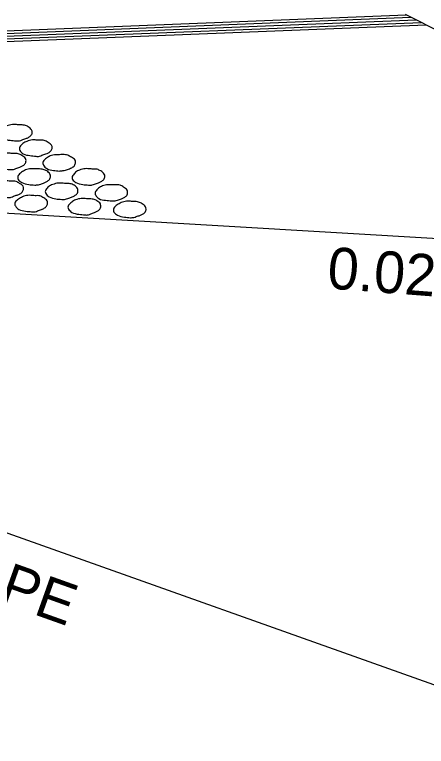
# Model space of a CAD drawing. Extents: x 634177 to 635904, y 289936 to 290970.
# Drawn here: x 635738.35 to 635744.28, y 290602.44 to 290612.98 of the extents above; entities that cross this region are included whole.
import ezdxf

# ---------------------------------------------------------------- set-up
doc = ezdxf.new("R2010")
doc.units = 0
doc.layers.add('R_Draft', color=7, linetype='Continuous')

msp = doc.modelspace()

# ---------------------------------------------------------------- linework, layer by layer
at = {"layer": 'R_Draft'}
for p, q in [((635679.883, 290610.417), (635743.993, 290612.978)), ((635756.401, 290606.774), (635743.982, 290612.982)), ((635679.64, 290610.297), (635744.208, 290612.871)), ((635679.723, 290610.336), (635744.137, 290612.908)), ((635679.808, 290610.381), (635744.062, 290612.944)), ((635679.556, 290610.253), (635744.281, 290612.835)), ((635735.846, 290610.262), (635751.226, 290609.361)), ((635729.503, 290608.624), (635746.886, 290602.438))]:
    msp.add_line(p, q, dxfattribs=at)
for points in [[(635738.37, 290611.164), (635738.283, 290611.172), (635738.186, 290611.199), (635738.139, 290611.246), (635738.13, 290611.275), (635738.156, 290611.324), (635738.179, 290611.349), (635738.238, 290611.378), (635738.316, 290611.398), (635738.359, 290611.398), (635738.421, 290611.393), (635738.491, 290611.389), (635738.545, 290611.365), (635738.593, 290611.32), (635738.603, 290611.289), (635738.587, 290611.243), (635738.549, 290611.213), (635738.511, 290611.197), (635738.455, 290611.176), (635738.421, 290611.165), (635738.37, 290611.164)], [(635738.655, 290610.941), (635738.57, 290610.952), (635738.474, 290610.975), (635738.426, 290611.026), (635738.418, 290611.051), (635738.444, 290611.103), (635738.468, 290611.125), (635738.524, 290611.156), (635738.604, 290611.176), (635738.643, 290611.176), (635738.706, 290611.172), (635738.775, 290611.168), (635738.83, 290611.141), (635738.882, 290611.099), (635738.89, 290611.065), (635738.874, 290611.023), (635738.837, 290610.99), (635738.799, 290610.975), (635738.742, 290610.956), (635738.706, 290610.942), (635738.655, 290610.941)], [(635738.278, 290610.751), (635738.194, 290610.759), (635738.098, 290610.785), (635738.049, 290610.833), (635738.041, 290610.861), (635738.069, 290610.912), (635738.092, 290610.935), (635738.149, 290610.967), (635738.228, 290610.985), (635738.268, 290610.985), (635738.331, 290610.981), (635738.401, 290610.976), (635738.453, 290610.954), (635738.506, 290610.909), (635738.513, 290610.878), (635738.498, 290610.831), (635738.46, 290610.803), (635738.422, 290610.784), (635738.367, 290610.763), (635738.331, 290610.752), (635738.278, 290610.751)], [(635738.993, 290610.728), (635738.909, 290610.738), (635738.812, 290610.763), (635738.764, 290610.812), (635738.756, 290610.837), (635738.78, 290610.89), (635738.809, 290610.914), (635738.862, 290610.947), (635738.942, 290610.963), (635738.982, 290610.963), (635739.045, 290610.966), (635739.114, 290610.956), (635739.169, 290610.926), (635739.219, 290610.887), (635739.226, 290610.856), (635739.213, 290610.809), (635739.172, 290610.776), (635739.138, 290610.76), (635739.08, 290610.742), (635739.045, 290610.734), (635738.993, 290610.728)], [(635738.638, 290610.527), (635738.552, 290610.534), (635738.452, 290610.564), (635738.401, 290610.607), (635738.393, 290610.638), (635738.42, 290610.686), (635738.448, 290610.71), (635738.507, 290610.744), (635738.584, 290610.762), (635738.627, 290610.762), (635738.69, 290610.759), (635738.761, 290610.752), (635738.812, 290610.729), (635738.858, 290610.683), (635738.866, 290610.654), (635738.85, 290610.606), (635738.813, 290610.578), (635738.775, 290610.559), (635738.724, 290610.541), (635738.693, 290610.531), (635738.638, 290610.527)], [(635739.416, 290610.527), (635739.331, 290610.534), (635739.233, 290610.562), (635739.184, 290610.608), (635739.177, 290610.638), (635739.206, 290610.687), (635739.227, 290610.712), (635739.286, 290610.742), (635739.364, 290610.762), (635739.404, 290610.762), (635739.468, 290610.757), (635739.538, 290610.753), (635739.59, 290610.729), (635739.641, 290610.684), (635739.65, 290610.654), (635739.634, 290610.606), (635739.596, 290610.578), (635739.558, 290610.56), (635739.501, 290610.538), (635739.468, 290610.528), (635739.416, 290610.527)], [(635738.246, 290610.349), (635738.161, 290610.36), (635738.064, 290610.386), (635738.012, 290610.433), (635738.008, 290610.46), (635738.031, 290610.514), (635738.062, 290610.532), (635738.115, 290610.565), (635738.194, 290610.587), (635738.236, 290610.587), (635738.3, 290610.581), (635738.37, 290610.577), (635738.421, 290610.55), (635738.471, 290610.509), (635738.477, 290610.474), (635738.463, 290610.432), (635738.426, 290610.4), (635738.387, 290610.383), (635738.331, 290610.365), (635738.3, 290610.352), (635738.246, 290610.349)], [(635739.027, 290610.319), (635738.943, 290610.328), (635738.846, 290610.356), (635738.798, 290610.403), (635738.789, 290610.432), (635738.817, 290610.482), (635738.841, 290610.506), (635738.897, 290610.534), (635738.977, 290610.555), (635739.018, 290610.555), (635739.082, 290610.55), (635739.15, 290610.545), (635739.205, 290610.525), (635739.254, 290610.477), (635739.262, 290610.45), (635739.246, 290610.4), (635739.21, 290610.373), (635739.17, 290610.354), (635739.114, 290610.332), (635739.082, 290610.321), (635739.027, 290610.319)], [(635739.745, 290610.298), (635739.66, 290610.307), (635739.563, 290610.331), (635739.517, 290610.38), (635739.508, 290610.405), (635739.533, 290610.457), (635739.557, 290610.48), (635739.615, 290610.514), (635739.693, 290610.531), (635739.734, 290610.531), (635739.797, 290610.528), (635739.868, 290610.526), (635739.92, 290610.498), (635739.971, 290610.455), (635739.978, 290610.421), (635739.965, 290610.378), (635739.928, 290610.346), (635739.89, 290610.329), (635739.831, 290610.309), (635739.797, 290610.299), (635739.745, 290610.298)], [(635738.593, 290610.141), (635738.507, 290610.15), (635738.408, 290610.175), (635738.359, 290610.225), (635738.351, 290610.252), (635738.378, 290610.304), (635738.405, 290610.323), (635738.461, 290610.356), (635738.541, 290610.378), (635738.581, 290610.378), (635738.643, 290610.373), (635738.713, 290610.37), (635738.769, 290610.34), (635738.816, 290610.301), (635738.823, 290610.265), (635738.808, 290610.222), (635738.771, 290610.19), (635738.734, 290610.173), (635738.68, 290610.154), (635738.643, 290610.142), (635738.593, 290610.141)], [(635739.362, 290610.096), (635739.275, 290610.105), (635739.175, 290610.133), (635739.127, 290610.18), (635739.118, 290610.209), (635739.144, 290610.258), (635739.171, 290610.282), (635739.228, 290610.313), (635739.308, 290610.332), (635739.352, 290610.332), (635739.413, 290610.327), (635739.482, 290610.323), (635739.535, 290610.301), (635739.585, 290610.255), (635739.59, 290610.225), (635739.576, 290610.177), (635739.538, 290610.148), (635739.5, 290610.131), (635739.446, 290610.11), (635739.413, 290610.097), (635739.362, 290610.096)], [(635740.017, 290610.056), (635739.931, 290610.065), (635739.831, 290610.093), (635739.779, 290610.138), (635739.772, 290610.167), (635739.797, 290610.218), (635739.826, 290610.24), (635739.885, 290610.273), (635739.963, 290610.293), (635740.005, 290610.293), (635740.065, 290610.29), (635740.136, 290610.281), (635740.189, 290610.256), (635740.235, 290610.214), (635740.245, 290610.181), (635740.229, 290610.137), (635740.19, 290610.105), (635740.156, 290610.09), (635740.102, 290610.072), (635740.068, 290610.061), (635740.017, 290610.056)]]:
    msp.add_spline(points, degree=3, dxfattribs=at)

# ---------------------------------------------------------------- texts
for s, rotation, p in [("0.020'/'", 355.6232, (635742.844, 290609.039)), ('EXISTING SLOPE', 340.4108, (635732.848, 290606.397))]:
    msp.add_text(s, height=0.6, rotation=rotation, dxfattribs=at).set_placement(p)

doc.saveas('drawing.dxf')
